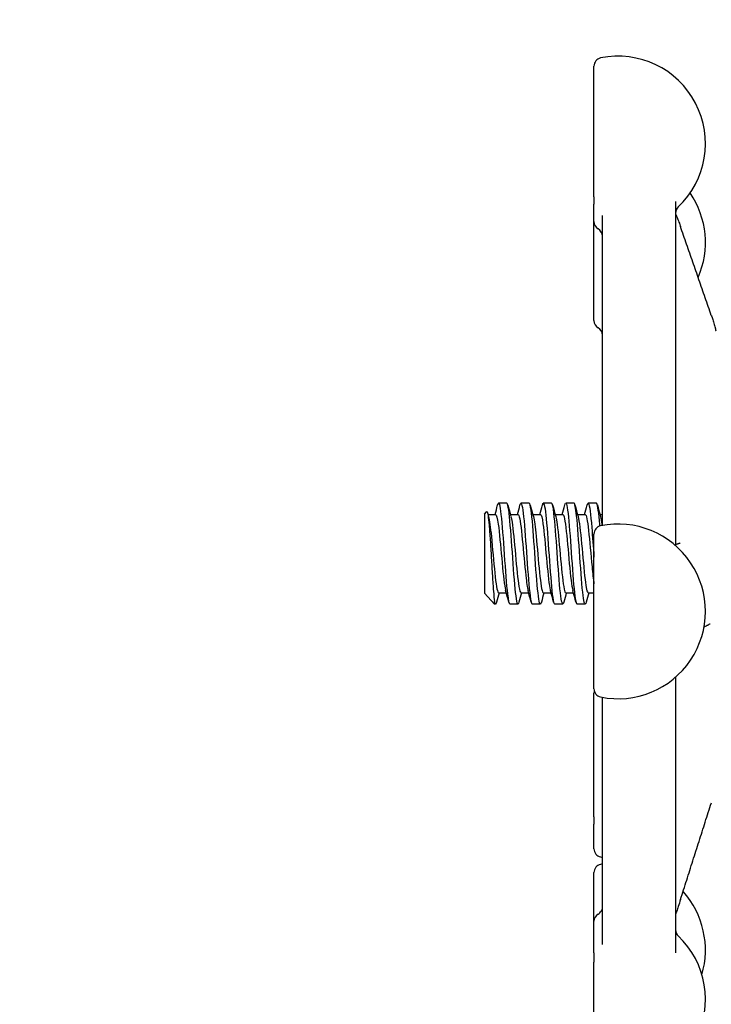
# Model space of a CAD drawing. Header units: inches. Extents: x 5 to 1128, y -85 to 748.
# Tile 341 of 656: x 465.86 to 468.43, y 664.53 to 668.19. Entities that reach past the tile are written whole.
import ezdxf

# ---------------------------------------------------------------- set-up
doc = ezdxf.new("R2010")
doc.units = ezdxf.units.IN
doc.header["$LTSCALE"] = 32
doc.header["$MEASUREMENT"] = 0
doc.layers.add('Dimension (ANSI)', color=7, linetype='Continuous', lineweight=25)
doc.layers.add('Visible (ANSI)', color=7, linetype='Continuous', lineweight=30)
doc.styles.add('Note Text (ANSI)', font='tahoma.ttf')
doc.dimstyles.new('SB Fraction-16 (ANSI)', dxfattribs={"dimscale": 32, "dimtxt": 0.125, "dimasz": 0.098425, "dimexe": 0.125, "dimexo": 0.0625, "dimgap": 0.031496, "dimtad": 0, "dimtih": 1, "dimtoh": 1, "dimdec": 4, "dimrnd": 1e-08, "dimzin": 0, "dimdsep": 46, "dimlunit": 5, "dimtxsty": 'Note Text (ANSI)', "dimcen": 0.09, "dimdle": 0.393701, "dimclrd": 256, "dimclre": 256, "dimclrt": 256, "dimadec": 0, "dimazin": 3, "dimtfac": 0.96, "dimtofl": 0, "dimtmove": 0, "dimatfit": 3, "dimfxl": 1, "dimfrac": 2, "dimtolj": 1, "dimtzin": 12, "dimlwd": -1, "dimlwe": -1, "dimarcsym": 0})

# ---------------------------------------------------------------- blocks, each defined once
blk = doc.blocks.new('*D19')
at = {"layer": 'Defpoints', "color": 0, "transparency": 16777216}
for p in [(484.7806, 699.9398), (324.6849, 555.9398), (484.7806, 555.9398)]:
    blk.add_point(p, dxfattribs=at)
at = {"layer": 'Dimension (ANSI)', "transparency": 16777216}
for p, q in [((482.7806, 699.9398), (320.6849, 699.9398)), ((324.6849, 696.7902), (324.6849, 635.4544)), ((324.6849, 559.0894), (324.6849, 629.4252)), ((482.7806, 555.9398), (320.6849, 555.9398))]:
    blk.add_line(p, q, dxfattribs=at)
for points in [[(324.16, 696.7902), (325.2098, 696.7902), (324.6849, 699.9398)], [(324.16, 559.0894), (325.2098, 559.0894), (324.6849, 555.9398)]]:
    blk.add_solid(points, dxfattribs=at)
at = {"layer": 'Dimension (ANSI)', "transparency": 16777216, "insert": (320.5519, 634.4465), "char_height": 4, "attachment_point": 1, "style": 'Note Text (ANSI)'}
blk.add_mtext('\\A1;144', dxfattribs=at)

msp = doc.modelspace()

# ---------------------------------------------------------------- linework, layer by layer
at = {"layer": 'Visible (ANSI)'}
for p, q in [((467.99627, 667.53156), (467.99627, 668.01729)), ((467.99627, 667.53156), (467.99627, 667.50343)), ((467.99627, 667.4389), (467.99627, 667.50343)), ((468.30002, 667.5135), (468.30002, 666.23395)), ((468.02752, 666.31613), (468.02752, 667.46132)), ((467.99627, 667.07115), (467.99627, 667.4389)), ((467.67211, 666.39154), (467.64122, 666.39154)), ((467.75544, 666.39154), (467.72455, 666.39154)), ((467.83877, 666.39154), (467.80788, 666.39154)), ((467.92211, 666.39154), (467.89122, 666.39154)), ((468.00544, 666.39154), (467.97455, 666.39154)), ((468.02627, 666.40789), (468.02752, 666.40914)), ((468.02627, 666.40789), (468.02627, 666.30855)), ((467.58877, 666.351), (467.59696, 666.35986)), ((467.58877, 666.351), (467.58877, 666.05712)), ((467.60178, 666.34987), (467.63044, 666.34987)), ((467.68511, 666.34987), (467.71377, 666.34987)), ((467.76844, 666.34987), (467.79711, 666.34987)), ((467.85178, 666.34987), (467.88044, 666.34987)), ((467.93511, 666.34987), (467.96377, 666.34987)), ((468.01844, 666.34987), (468.02627, 666.34987)), ((467.99627, 665.70132), (467.99627, 666.27695)), ((467.58918, 666.05665), (467.62624, 666.01654)), ((467.62624, 666.01654), (467.62624, 666.02588)), ((467.64121, 666.05821), (467.66988, 666.05821)), ((467.72455, 666.05821), (467.75321, 666.05821)), ((467.80788, 666.05821), (467.83655, 666.05821)), ((467.89121, 666.05821), (467.91988, 666.05821)), ((467.97455, 666.05821), (467.99627, 666.05821)), ((467.63044, 666.01654), (467.62624, 666.01654)), ((467.71377, 666.01654), (467.68288, 666.01654)), ((467.79711, 666.01654), (467.76622, 666.01654)), ((467.88044, 666.01654), (467.84955, 666.01654)), ((467.96377, 666.01654), (467.93288, 666.01654)), ((468.30002, 665.74432), (468.30002, 664.71882)), ((467.99627, 665.2251), (467.99627, 665.68466)), ((468.02752, 664.75052), (468.02752, 665.66949)), ((467.99627, 665.2251), (467.99627, 665.1971)), ((467.99627, 665.10628), (467.99627, 665.1971)), ((467.99627, 664.83636), (467.99627, 665.01729)), ((467.99627, 664.71837), (467.99627, 664.83636)), ((467.99627, 664.71837), (467.99627, 664.68448)), ((467.99627, 664.25798), (467.99627, 664.68448))]:
    msp.add_line(p, q, dxfattribs=at)
for centre, radius, start, end in [((468.02752, 668.01729), 0.03125, 101.53696, 180), ((468.08627, 667.72947), 0.325, 313.44984, 101.53696), ((468.08627, 667.36171), 0.325, 336.38074, 34.45644), ((468.33127, 667.47084), 0.03125, 133.44984, 180), ((468.02752, 667.4389), 0.03125, 180, 240), ((467.99627, 667.38478), 0.03125, 0, 60), ((468.02752, 667.07115), 0.03125, 180, 240), ((467.99627, 667.01702), 0.03125, 0, 60), ((468.02752, 666.27695), 0.03125, 101.53696, 180), ((468.08627, 665.98913), 0.325, 258.46304, 101.53696), ((468.02752, 665.70132), 0.03125, 180, 258.46304), ((468.02752, 665.68466), 0.03125, 164.54014, 180), ((468.02752, 665.10628), 0.03125, 180, 258.46304), ((468.08627, 665.39409), 0.325, 258.46304, 259.58543), ((468.02752, 665.01729), 0.03125, 101.53696, 180), ((468.08627, 664.72947), 0.325, 100.41457, 101.53696), ((468.08627, 664.72947), 0.325, 343.58546, 41.98593), ((468.02752, 664.83636), 0.03125, 120, 180), ((467.99627, 664.89049), 0.03125, 300, 329.41376), ((468.08627, 664.54579), 0.325, 258.46304, 46.55016), ((468.33127, 664.80442), 0.03125, 180, 226.55016)]:
    msp.add_arc(centre, radius, start, end, dxfattribs=at)
for points, knots in [([(468.30002, 667.47122), (468.30003, 667.47043), (468.30003, 667.46964), (468.30004, 667.46838), (468.30004, 667.46796), (468.30005, 667.46729), (468.30005, 667.46708), (468.30005, 667.46675), (468.30005, 667.46664), (468.30006, 667.4664), (468.30006, 667.46627), (468.30007, 667.46608), (468.30007, 667.46601), (468.30007, 667.46591), (468.30007, 667.46588), (468.30007, 667.4658), (468.30007, 667.46575), (468.30008, 667.46565), (468.30008, 667.4656), (468.30008, 667.46554), (468.30008, 667.46552), (468.30008, 667.46547), (468.30008, 667.46546), (468.30008, 667.46544), (468.30008, 667.46544), (468.30008, 667.46544)], [0.010278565, 0.010278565, 0.010278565, 0.010278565, 0.019883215, 0.019883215, 0.024682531, 0.024682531, 0.026751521, 0.026751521, 0.027745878, 0.027745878, 0.028761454, 0.028761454, 0.029267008, 0.029267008, 0.029516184, 0.029516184, 0.030019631, 0.030019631, 0.030755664, 0.030755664, 0.031441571, 0.031441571, 0.032566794, 0.032566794, 0.03348156, 0.03348156, 0.03348156, 0.03348156]), ([(468.30005, 667.4672), (468.30011, 667.46701), (468.3002, 667.46678), (468.3004, 667.46626), (468.30052, 667.46597), (468.30237, 667.46155), (468.30436, 667.45756), (468.30687, 667.45164), (468.30784, 667.44927), (468.31115, 667.44087), (468.31352, 667.43441), (468.31667, 667.42546), (468.31746, 667.4232), (468.31823, 667.42096)], [0.09394711, 0.09394711, 0.09394711, 0.09394711, 0.09670762, 0.09670762, 0.09941434, 0.09941434, 0.13679204, 0.13679204, 0.16145778, 0.16145778, 0.2211622, 0.2211622, 0.24097602, 0.24097602, 0.24097602, 0.24097602]), ([(468.43313, 667.08987), (468.42549, 667.11195), (468.41784, 667.13403), (468.40254, 667.17818), (468.39489, 667.20026), (468.37957, 667.2444), (468.37191, 667.26647), (468.35658, 667.31062), (468.34892, 667.33269), (468.33358, 667.37682), (468.32591, 667.39889), (468.31823, 667.42096)], [0.47801542, 0.47801542, 0.47801542, 0.47801542, 0.67299233, 0.67299233, 0.86796925, 0.86796925, 1.06294616, 1.06294616, 1.25792307, 1.25792307, 1.45289998, 1.45289998, 1.45289998, 1.45289998]), ([(468.43313, 667.08987), (468.43486, 667.08487), (468.43661, 667.07978), (468.44021, 667.0688), (468.4421, 667.06279), (468.4447, 667.05391), (468.44554, 667.05094), (468.4467, 667.04655), (468.44709, 667.04501), (468.44797, 667.04133), (468.44838, 667.03936), (468.44882, 667.03689), (468.44892, 667.0363), (468.44906, 667.03542), (468.4491, 667.03517), (468.44916, 667.03477), (468.44918, 667.03463), (468.44923, 667.03433), (468.44925, 667.03418), (468.44929, 667.03394), (468.4493, 667.03386), (468.44932, 667.0337), (468.44933, 667.03362), (468.44935, 667.03348), (468.44936, 667.03342), (468.44939, 667.03325), (468.4494, 667.03316), (468.44946, 667.03282), (468.44946, 667.03278), (468.44947, 667.03275), (468.44947, 667.03275), (468.44947, 667.03275)], [0, 0, 0, 0, 0.04421352, 0.04421352, 0.09143567, 0.09143567, 0.1148414, 0.1148414, 0.12798974, 0.12798974, 0.14842503, 0.14842503, 0.15488355, 0.15488355, 0.15731825, 0.15731825, 0.15853645, 0.15853645, 0.15976362, 0.15976362, 0.16037577, 0.16037577, 0.16099044, 0.16099044, 0.16160454, 0.16160454, 0.16284514, 0.16284514, 0.16786615, 0.16786615, 0.16893992, 0.16893992, 0.16893992, 0.16893992]), ([(468.30165, 666.93505), (468.30165, 666.93505), (468.30165, 666.93505), (468.30165, 666.93507), (468.30163, 666.9351), (468.30157, 666.93525), (468.30151, 666.93538), (468.30139, 666.93566), (468.30132, 666.9358), (468.30116, 666.93615), (468.30104, 666.93639), (468.30065, 666.93719), (468.30034, 666.9378), (468.30002, 666.93841)], [0.092876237, 0.092876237, 0.092876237, 0.092876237, 0.093349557, 0.093349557, 0.09552105, 0.09552105, 0.097869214, 0.097869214, 0.099519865, 0.099519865, 0.10185373, 0.10185373, 0.107308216, 0.107308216, 0.107308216, 0.107308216]), ([(467.63767, 666.38489), (467.63787, 666.38564), (467.63807, 666.38632), (467.63827, 666.38695), (467.64228, 666.39943), (467.6463, 666.38508), (467.65031, 666.34917), (467.65431, 666.31333), (467.65832, 666.25679), (467.66232, 666.2002), (467.66633, 666.14351), (467.67034, 666.08799), (467.67435, 666.05399), (467.6772, 666.02989), (467.68004, 666.01697), (467.68288, 666.01676)], [6.0162011, 6.0162011, 6.0162011, 6.0162011, 6.061332, 6.061332, 6.061332, 6.968806, 6.968806, 6.968806, 7.8744508, 7.8744508, 7.8744508, 8.7817425, 8.7817425, 8.7817425, 9.424778, 9.424778, 9.424778, 9.424778]), ([(467.71731, 666.02341), (467.71614, 666.01895), (467.71497, 666.01657), (467.7138, 666.01654), (467.70975, 666.01642), (467.7057, 666.0442), (467.70165, 666.08952), (467.69762, 666.13464), (467.69359, 666.19614), (467.68956, 666.25129), (467.68554, 666.30622), (467.68153, 666.35366), (467.67751, 666.37617), (467.67571, 666.38627), (467.67391, 666.39126), (467.67211, 666.39122)], [-15.9749474, -15.9749474, -15.9749474, -15.9749474, -15.710016, -15.710016, -15.710016, -14.7941843, -14.7941843, -14.7941843, -13.8824397, -13.8824397, -13.8824397, -12.9741281, -12.9741281, -12.9741281, -12.5663706, -12.5663706, -12.5663706, -12.5663706]), ([(467.72101, 666.38485), (467.7215, 666.3867), (467.72199, 666.38818), (467.72247, 666.38925), (467.72648, 666.39808), (467.73049, 666.37982), (467.7345, 666.34117), (467.73851, 666.30252), (467.74252, 666.24431), (467.74653, 666.18785), (467.75054, 666.1314), (467.75455, 666.07791), (467.75855, 666.04697), (467.76111, 666.02725), (467.76366, 666.01696), (467.76622, 666.01682)], [12.2993864, 12.2993864, 12.2993864, 12.2993864, 12.4100129, 12.4100129, 12.4100129, 13.3168593, 13.3168593, 13.3168593, 14.2236185, 14.2236185, 14.2236185, 15.130291, 15.130291, 15.130291, 15.7079633, 15.7079633, 15.7079633, 15.7079633]), ([(467.80065, 666.02326), (467.80002, 666.0209), (467.7994, 666.01914), (467.79878, 666.01803), (467.79473, 666.01083), (467.79069, 666.03136), (467.78664, 666.07196), (467.7826, 666.11248), (467.77856, 666.17208), (467.77453, 666.22866), (467.7705, 666.28513), (467.76647, 666.33735), (467.76244, 666.36603), (467.76011, 666.38264), (467.75777, 666.39115), (467.75544, 666.39123)], [-22.2581327, -22.2581327, -22.2581327, -22.2581327, -22.1173036, -22.1173036, -22.1173036, -21.2019377, -21.2019377, -21.2019377, -20.2886606, -20.2886606, -20.2886606, -19.3773067, -19.3773067, -19.3773067, -18.8495559, -18.8495559, -18.8495559, -18.8495559]), ([(467.80434, 666.38479), (467.80511, 666.3877), (467.80588, 666.38971), (467.80664, 666.39072), (467.81065, 666.39601), (467.81466, 666.37407), (467.81866, 666.33294), (467.82267, 666.29181), (467.82667, 666.23237), (467.83068, 666.17636), (467.83469, 666.12035), (467.83869, 666.06897), (467.8427, 666.041), (467.84498, 666.02506), (467.84727, 666.01692), (467.84955, 666.01685)], [18.5825718, 18.5825718, 18.5825718, 18.5825718, 18.7561262, 18.7561262, 18.7561262, 19.6623744, 19.6623744, 19.6623744, 20.5685395, 20.5685395, 20.5685395, 21.474622, 21.474622, 21.474622, 21.9911486, 21.9911486, 21.9911486, 21.9911486]), ([(467.88398, 666.02319), (467.88379, 666.02249), (467.8836, 666.02184), (467.88342, 666.02125), (467.8794, 666.0086), (467.87538, 666.02284), (467.87137, 666.05872), (467.86735, 666.09457), (467.86334, 666.15125), (467.85933, 666.20798), (467.85532, 666.26466), (467.85131, 666.32015), (467.8473, 666.35413), (467.84446, 666.3782), (467.84161, 666.39111), (467.83877, 666.39132)], [-28.541318, -28.541318, -28.541318, -28.541318, -28.4988988, -28.4988988, -28.4988988, -27.5903346, -27.5903346, -27.5903346, -26.6825411, -26.6825411, -26.6825411, -25.7754795, -25.7754795, -25.7754795, -25.1327412, -25.1327412, -25.1327412, -25.1327412]), ([(467.88767, 666.38473), (467.8887, 666.38863), (467.88973, 666.39093), (467.89076, 666.39143), (467.89476, 666.39339), (467.89876, 666.3681), (467.90277, 666.32479), (467.90677, 666.28149), (467.91078, 666.22111), (467.91478, 666.16571), (467.91878, 666.11031), (467.92279, 666.06107), (467.92679, 666.03598), (467.92882, 666.02325), (467.93085, 666.01687), (467.93288, 666.01686)], [24.8657571, 24.8657571, 24.8657571, 24.8657571, 25.0981395, 25.0981395, 25.0981395, 26.0038186, 26.0038186, 26.0038186, 26.9094187, 26.9094187, 26.9094187, 27.8149406, 27.8149406, 27.8149406, 28.2743339, 28.2743339, 28.2743339, 28.2743339]), ([(467.96731, 666.0232), (467.96353, 666.00927), (467.95975, 666.01841), (467.95596, 666.04812), (467.95192, 666.07984), (467.94788, 666.13432), (467.94384, 666.19131), (467.9398, 666.24824), (467.93577, 666.30642), (467.93173, 666.34429), (467.92852, 666.3744), (467.92531, 666.39114), (467.92211, 666.3914)], [-34.8245034, -34.8245034, -34.8245034, -34.8245034, -33.9686925, -33.9686925, -33.9686925, -33.0546668, -33.0546668, -33.0546668, -32.141653, -32.141653, -32.141653, -31.4159265, -31.4159265, -31.4159265, -31.4159265]), ([(467.97101, 666.38458), (467.97261, 666.39064), (467.97421, 666.39285), (467.97582, 666.39068), (467.97994, 666.38512), (467.98406, 666.35081), (467.98818, 666.30095), (467.99088, 666.2683), (467.99357, 666.22949), (467.99627, 666.19145)], [31.1489424, 31.1489424, 31.1489424, 31.1489424, 31.5116481, 31.5116481, 31.5116481, 32.4435606, 32.4435606, 32.4435606, 33.0538425, 33.0538425, 33.0538425, 33.0538425]), ([(468.01857, 666.30686), (468.01798, 666.31384), (468.01739, 666.32052), (468.0168, 666.32681), (468.01302, 666.36729), (468.00923, 666.39134), (468.00544, 666.39152)], [-38.68929977, -38.68929977, -38.68929977, -38.68929977, -38.55601033, -38.55601033, -38.55601033, -37.69911184, -37.69911184, -37.69911184, -37.69911184]), ([(467.59696, 666.35986), (467.59733, 666.36026), (467.59769, 666.36036), (467.59942, 666.35947), (467.60075, 666.35467), (467.60344, 666.33738), (467.60478, 666.32486), (467.60747, 666.29348), (467.6088, 666.27477), (467.61149, 666.23342), (467.61283, 666.21111), (467.61552, 666.16571), (467.61685, 666.14306), (467.61954, 666.10044), (467.62088, 666.08097), (467.62357, 666.04789), (467.6249, 666.03475), (467.62624, 666.02588)], [-1.2427303, -1.2427303, -1.2427303, -1.2427303, -1.200467, -1.200467, -1.0416694, -1.0416694, -0.8786368, -0.8786368, -0.7113708, -0.7113708, -0.5398726, -0.5398726, -0.3641439, -0.3641439, -0.1841858, -0.1841858, 0, 0, 0, 0]), ([(467.60403, 666.34151), (467.60749, 666.32868), (467.61095, 666.30177), (467.6144, 666.26755), (467.61868, 666.22525), (467.62295, 666.17294), (467.62723, 666.13207), (467.6315, 666.09122), (467.63577, 666.06293), (467.64004, 666.05878), (467.64043, 666.0584), (467.64082, 666.05822), (467.64121, 666.05824)], [6.621339, 6.621339, 6.621339, 6.621339, 7.4033745, 7.4033745, 7.4033745, 8.3701398, 8.3701398, 8.3701398, 9.3362117, 9.3362117, 9.3362117, 9.424778, 9.424778, 9.424778, 9.424778]), ([(467.63044, 666.34969), (467.63364, 666.34946), (467.63684, 666.3366), (467.64005, 666.31327), (467.64432, 666.28215), (467.64859, 666.23326), (467.65286, 666.18663), (467.65713, 666.14), (467.6614, 666.09692), (467.66567, 666.07503), (467.66632, 666.0717), (467.66697, 666.06887), (467.66762, 666.06655)], [6.2831853, 6.2831853, 6.2831853, 6.2831853, 7.0074496, 7.0074496, 7.0074496, 7.9736666, 7.9736666, 7.9736666, 8.9397805, 8.9397805, 8.9397805, 9.0866243, 9.0866243, 9.0866243, 9.0866243]), ([(467.68737, 666.34139), (467.68867, 666.33672), (467.68997, 666.33009), (467.69128, 666.32161), (467.69555, 666.29384), (467.69982, 666.24689), (467.70408, 666.19997), (467.70835, 666.15306), (467.71262, 666.10747), (467.71689, 666.08185), (467.71944, 666.06653), (467.722, 666.0586), (467.72455, 666.05851)], [12.9045243, 12.9045243, 12.9045243, 12.9045243, 13.1994868, 13.1994868, 13.1994868, 14.1650562, 14.1650562, 14.1650562, 15.1305271, 15.1305271, 15.1305271, 15.7079633, 15.7079633, 15.7079633, 15.7079633]), ([(467.71377, 666.3497), (467.71482, 666.34978), (467.71587, 666.3485), (467.71691, 666.3458), (467.72118, 666.33479), (467.72545, 666.30034), (467.72972, 666.25655), (467.73399, 666.21276), (467.73826, 666.16085), (467.74253, 666.12204), (467.74534, 666.09649), (467.74815, 666.07709), (467.75095, 666.0667)], [12.5663706, 12.5663706, 12.5663706, 12.5663706, 12.8032209, 12.8032209, 12.8032209, 13.7688308, 13.7688308, 13.7688308, 14.734342, 14.734342, 14.734342, 15.3698096, 15.3698096, 15.3698096, 15.3698096]), ([(467.7707, 666.3415), (467.7741, 666.32888), (467.7775, 666.30271), (467.7809, 666.26929), (467.78516, 666.22735), (467.78943, 666.17514), (467.79369, 666.134), (467.79795, 666.09295), (467.8022, 666.06405), (467.80646, 666.05904), (467.80693, 666.05849), (467.80741, 666.05823), (467.80788, 666.05826)], [19.1877096, 19.1877096, 19.1877096, 19.1877096, 19.9564324, 19.9564324, 19.9564324, 20.9213285, 20.9213285, 20.9213285, 21.8840483, 21.8840483, 21.8840483, 21.9911486, 21.9911486, 21.9911486, 21.9911486]), ([(467.79711, 666.34968), (467.80025, 666.34945), (467.80339, 666.3371), (467.80653, 666.31455), (467.8108, 666.28394), (467.81507, 666.2354), (467.81933, 666.18875), (467.8236, 666.14211), (467.82786, 666.09865), (467.83213, 666.07612), (467.83285, 666.07232), (467.83357, 666.06914), (467.83429, 666.06658)], [18.8495559, 18.8495559, 18.8495559, 18.8495559, 19.5604441, 19.5604441, 19.5604441, 20.5253788, 20.5253788, 20.5253788, 21.4902198, 21.4902198, 21.4902198, 21.6529949, 21.6529949, 21.6529949, 21.6529949]), ([(467.85403, 666.3413), (467.85578, 666.33501), (467.85752, 666.32527), (467.85927, 666.31243), (467.86361, 666.2805), (467.86795, 666.23034), (467.87229, 666.1831), (467.87663, 666.13588), (467.88097, 666.09296), (467.88531, 666.07241), (467.88728, 666.0631), (467.88925, 666.05851), (467.89121, 666.05855)], [25.4708949, 25.4708949, 25.4708949, 25.4708949, 25.8655971, 25.8655971, 25.8655971, 26.8476199, 26.8476199, 26.8476199, 27.8292662, 27.8292662, 27.8292662, 28.2743339, 28.2743339, 28.2743339, 28.2743339]), ([(467.88044, 666.34958), (467.88199, 666.34967), (467.88354, 666.34685), (467.8851, 666.34097), (467.88944, 666.32455), (467.89378, 666.28475), (467.89812, 666.23834), (467.90246, 666.19196), (467.9068, 666.14034), (467.91115, 666.10524), (467.9133, 666.08778), (467.91546, 666.07466), (467.91762, 666.06679)], [25.1327412, 25.1327412, 25.1327412, 25.1327412, 25.4839322, 25.4839322, 25.4839322, 26.4661023, 26.4661023, 26.4661023, 27.4478945, 27.4478945, 27.4478945, 27.9361802, 27.9361802, 27.9361802, 27.9361802]), ([(467.93737, 666.34162), (467.94169, 666.32584), (467.94601, 666.28679), (467.95034, 666.24079), (467.95467, 666.19472), (467.959, 666.14301), (467.96333, 666.10737), (467.96707, 666.07657), (467.97081, 666.05854), (467.97455, 666.05828)], [31.7540802, 31.7540802, 31.7540802, 31.7540802, 32.7319702, 32.7319702, 32.7319702, 33.7114291, 33.7114291, 33.7114291, 34.5575192, 34.5575192, 34.5575192, 34.5575192]), ([(467.96377, 666.34986), (467.96791, 666.34973), (467.97204, 666.32719), (467.97618, 666.29059), (467.98051, 666.25227), (467.98484, 666.19966), (467.98917, 666.15483), (467.99154, 666.13033), (467.99391, 666.10855), (467.99627, 666.09193)], [31.4159265, 31.4159265, 31.4159265, 31.4159265, 32.351308, 32.351308, 32.351308, 33.3309049, 33.3309049, 33.3309049, 33.8663136, 33.8663136, 33.8663136, 33.8663136]), ([(468.0263, 666.30855), (468.02681, 666.31007), (468.02721, 666.31181), (468.02748, 666.3145), (468.02752, 666.31531), (468.02752, 666.31613)], [0.236754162, 0.236754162, 0.236754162, 0.236754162, 0.249550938, 0.249550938, 0.254927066, 0.254927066, 0.254927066, 0.254927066]), ([(468.30653, 666.24027), (468.30668, 666.24034), (468.30698, 666.24046), (468.30783, 666.2408), (468.30834, 666.241), (468.3098, 666.24155), (468.31079, 666.24189), (468.31306, 666.24258), (468.31434, 666.24292), (468.3162, 666.24338), (468.31686, 666.24354), (468.31709, 666.2436), (468.31711, 666.2436), (468.31711, 666.2436)], [0, 0, 0, 0, 0.007377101, 0.007377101, 0.01406314, 0.01406314, 0.025814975, 0.025814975, 0.04239606, 0.04239606, 0.056138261, 0.056138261, 0.059141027, 0.059141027, 0.059141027, 0.059141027]), ([(467.63398, 666.02346), (467.63243, 666.01763), (467.63089, 666.01538), (467.62934, 666.01718), (467.62831, 666.01839), (467.62727, 666.02131), (467.62624, 666.02588)], [-9.69176213, -9.69176213, -9.69176213, -9.69176213, -9.34211053, -9.34211053, -9.34211053, -9.10788499, -9.10788499, -9.10788499, -9.10788499]), ([(468.42758, 665.94228), (468.42758, 665.94228), (468.42738, 665.94215), (468.42675, 665.94173), (468.42629, 665.94143), (468.42492, 665.94054), (468.42387, 665.9399), (468.42183, 665.93873), (468.42086, 665.93821), (468.41895, 665.93727), (468.41799, 665.93683), (468.41673, 665.9363), (468.41633, 665.93614), (468.41572, 665.93589), (468.41551, 665.93581), (468.41538, 665.93575)], [0.117693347, 0.117693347, 0.117693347, 0.117693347, 0.126564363, 0.126564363, 0.136369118, 0.136369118, 0.151820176, 0.151820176, 0.163546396, 0.163546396, 0.174401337, 0.174401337, 0.180069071, 0.180069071, 0.186154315, 0.186154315, 0.186154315, 0.186154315]), ([(468.30002, 665.37082), (468.30007, 665.37093), (468.30011, 665.37101), (468.30017, 665.37116), (468.30018, 665.37119), (468.30018, 665.37119)], [0.0912806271, 0.0912806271, 0.0912806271, 0.0912806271, 0.0933756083, 0.0933756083, 0.0971308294, 0.0971308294, 0.0971308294, 0.0971308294]), ([(468.31848, 664.91759), (468.32615, 664.94158), (468.33383, 664.96557), (468.34916, 665.01355), (468.35683, 665.03754), (468.37216, 665.08553), (468.37982, 665.10952), (468.39513, 665.15751), (468.40279, 665.18151), (468.41809, 665.2295), (468.42574, 665.2535), (468.43338, 665.2775)], [0.6477885, 0.6477885, 0.6477885, 0.6477885, 0.84276542, 0.84276542, 1.03774233, 1.03774233, 1.23271925, 1.23271925, 1.42769616, 1.42769616, 1.62267307, 1.62267307, 1.62267307, 1.62267307]), ([(468.31848, 664.91759), (468.31563, 664.90869), (468.31275, 664.89973), (468.30796, 664.88522), (468.30593, 664.87915), (468.30326, 664.87155), (468.30242, 664.86924), (468.30083, 664.865), (468.30046, 664.86389), (468.30029, 664.8628), (468.30027, 664.86267), (468.30024, 664.86237), (468.30022, 664.86224), (468.3002, 664.862), (468.30019, 664.8619), (468.30017, 664.86174), (468.30017, 664.86168), (468.30016, 664.86156), (468.30016, 664.8615), (468.30014, 664.86132), (468.30013, 664.86121), (468.30012, 664.86089), (468.30011, 664.86072), (468.30007, 664.85992), (468.30006, 664.85949), (468.30002, 664.85739), (468.30002, 664.85579), (468.30002, 664.85416)], [0, 0, 0, 0, 0.07240015, 0.07240015, 0.12884673, 0.12884673, 0.15776448, 0.15776448, 0.18742127, 0.18742127, 0.19102978, 0.19102978, 0.19284515, 0.19284515, 0.1937591, 0.1937591, 0.19421308, 0.19421308, 0.19466735, 0.19466735, 0.19558844, 0.19558844, 0.19742089, 0.19742089, 0.20472787, 0.20472787, 0.23309585, 0.23309585, 0.23309585, 0.23309585]), ([(468.02317, 664.87458), (468.02408, 664.87612), (468.02488, 664.87742), (468.02619, 664.87964), (468.02671, 664.88056), (468.02726, 664.88162), (468.02741, 664.88192), (468.02752, 664.88216)], [0.51351333, 0.51351333, 0.51351333, 0.51351333, 0.55704859, 0.55704859, 0.60058386, 0.60058386, 0.62260676, 0.62260676, 0.62260676, 0.62260676])]:
    msp.add_open_spline(points, degree=3, knots=knots, dxfattribs=at)
for points in [[(467.60019, 666.35569), (467.60147, 666.351), (467.60275, 666.34631), (467.60403, 666.34162)], [(467.62821, 666.34987), (467.63139, 666.36154), (467.63454, 666.37322), (467.63767, 666.3849)], [(467.67565, 666.3849), (467.67952, 666.37046), (467.68342, 666.35603), (467.68737, 666.34162)], [(467.71155, 666.34987), (467.71473, 666.36154), (467.71788, 666.37322), (467.72101, 666.3849)], [(467.75898, 666.3849), (467.76285, 666.37046), (467.76675, 666.35603), (467.7707, 666.34162)], [(467.79488, 666.34987), (467.79806, 666.36154), (467.80121, 666.37322), (467.80434, 666.3849)], [(467.84231, 666.3849), (467.84618, 666.37046), (467.85008, 666.35603), (467.85403, 666.34162)], [(467.87821, 666.34987), (467.88139, 666.36154), (467.88454, 666.37322), (467.88767, 666.3849)], [(467.92565, 666.3849), (467.92952, 666.37046), (467.93342, 666.35603), (467.93737, 666.34162)], [(467.96155, 666.34987), (467.96473, 666.36154), (467.96788, 666.37322), (467.97101, 666.3849)], [(468.00898, 666.3849), (468.01285, 666.37046), (468.01675, 666.35603), (468.0207, 666.34162)], [(468.0207, 666.34132), (468.02256, 666.33449), (468.02441, 666.32376), (468.02627, 666.30984)], [(468.30002, 666.23763), (468.30219, 666.23851), (468.30436, 666.23939), (468.30653, 666.24027)], [(467.67934, 666.02318), (467.67547, 666.03762), (467.67157, 666.05205), (467.66762, 666.06647)], [(467.76267, 666.02318), (467.7588, 666.03762), (467.75491, 666.05205), (467.75095, 666.06647)], [(467.84601, 666.02318), (467.84214, 666.03762), (467.83824, 666.05205), (467.83429, 666.06647)], [(467.92934, 666.02318), (467.92547, 666.03762), (467.92157, 666.05205), (467.91762, 666.06647)], [(467.58918, 666.05665), (467.58904, 666.05679), (467.58891, 666.05695), (467.58877, 666.05712)], [(467.64344, 666.05821), (467.64026, 666.04654), (467.63711, 666.03487), (467.63398, 666.02318)], [(467.72678, 666.05821), (467.72359, 666.04654), (467.72045, 666.03487), (467.71731, 666.02318)], [(467.81011, 666.05821), (467.80693, 666.04654), (467.80378, 666.03487), (467.80065, 666.02318)], [(467.89344, 666.05821), (467.89026, 666.04654), (467.88711, 666.03487), (467.88398, 666.02318)], [(467.97678, 666.05821), (467.97359, 666.04654), (467.97045, 666.03487), (467.96731, 666.02318)], [(468.40621, 665.93202), (468.40927, 665.93327), (468.41233, 665.93451), (468.41538, 665.93575)]]:
    msp.add_open_spline(points, degree=3, dxfattribs=at)

# ---------------------------------------------------------------- dimensions: what is measured, and where the dimension line sits
at = {"layer": 'Dimension (ANSI)'}
dim = msp.add_linear_dim(base=(324.68489, 555.93978), p1=(484.78063, 699.93978), p2=(484.78063, 555.93978), angle=90, dimstyle='SB Fraction-16 (ANSI)', override={"dimgap": 0.031496, "dimdec": 4, "dimtol": 0, "dimlim": 0, "dimtp": 0, "dimtm": 0, "dimtdec": 2, "dimatfit": 1}, dxfattribs=at)
dim.commit()
dim.dimension.update_dxf_attribs({"geometry": '*D19', "text_midpoint": (324.68489, 632.43978), "dimtype": 160})

doc.saveas('drawing.dxf')
